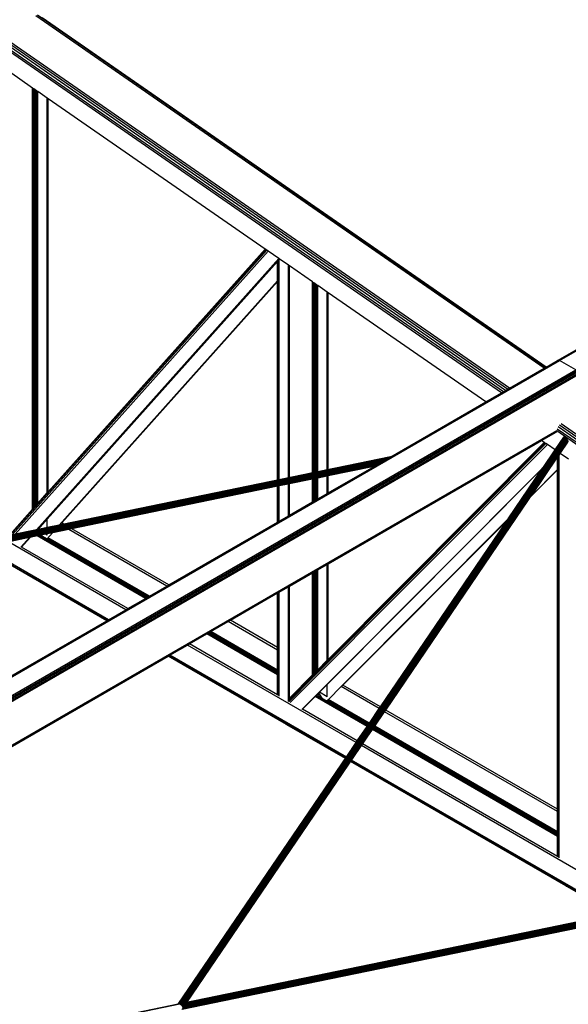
# Model space of a CAD drawing. Header units: millimetres. Extents: x 10 to 1250, y -62 to 528.
# Tile 672 of 909: x 609.19 to 610.27, y 513.15 to 515.1. Entities that reach past the tile are written whole.
import ezdxf

# ---------------------------------------------------------------- set-up
doc = ezdxf.new("R2010")
doc.units = ezdxf.units.MM
doc.header["$LTSCALE"] = 0.05

msp = doc.modelspace()

# ---------------------------------------------------------------- linework, layer by layer
at = {"color": 8}
for p, q in [((610.2482, 514.4233), (612.9575, 515.9876)), ((610.2501, 514.4226), (612.9595, 515.9869)), ((610.2465, 514.423), (612.0663, 515.4737)), ((610.2201, 514.4078), (609.217, 515.1028)), ((610.2227, 514.4093), (609.2201, 515.1039)), ((610.2237, 514.4098), (609.2293, 515.0988)), ((610.1478, 514.366), (609.1452, 515.0606)), ((610.1514, 514.3681), (609.1483, 515.0631)), ((610.136, 514.3592), (609.1401, 515.0492)), ((610.1394, 514.3612), (609.1408, 515.053)), ((610.1436, 514.3636), (609.1426, 515.0571)), ((609.2106, 514.9604), (609.1648, 514.9922)), ((609.2106, 514.1293), (609.2106, 514.9604)), ((609.213, 514.9588), (609.2106, 514.9604)), ((609.213, 514.134), (609.213, 514.9588)), ((609.2157, 514.9569), (609.213, 514.9588)), ((609.2157, 514.135), (609.2157, 514.9569)), ((609.2185, 514.955), (609.2157, 514.9569)), ((609.2185, 514.138), (609.2185, 514.955)), ((609.2194, 514.9544), (609.2185, 514.955)), ((609.2194, 514.1391), (609.2194, 514.9544)), ((609.2208, 514.9534), (609.2194, 514.9544)), ((609.2208, 514.1407), (609.2208, 514.9534)), ((609.2395, 514.9405), (609.2208, 514.9534)), ((609.2395, 514.1615), (609.2395, 514.9405)), ((609.2412, 514.9393), (609.2395, 514.9405)), ((609.2412, 514.1634), (609.2412, 514.9393)), ((609.6696, 514.6425), (609.2412, 514.9393)), ((609.1664, 514.0779), (609.6706, 514.6418)), ((609.1704, 514.0788), (609.6726, 514.6404)), ((609.176, 514.0799), (609.6754, 514.6384)), ((609.2412, 514.1634), (609.6696, 514.6425)), ((609.6706, 514.6418), (609.6696, 514.6425)), ((609.6726, 514.6404), (609.6706, 514.6418)), ((609.6754, 514.6384), (609.6726, 514.6404)), ((609.6965, 514.6238), (609.6754, 514.6384)), ((609.218, 514.0886), (609.6965, 514.6238)), ((609.2197, 514.0896), (609.694, 514.6201)), ((609.2395, 514.1096), (609.694, 514.618)), ((609.694, 514.6201), (609.6948, 514.6209)), ((609.694, 514.618), (609.694, 514.6201)), ((609.694, 514.618), (609.6948, 514.6188)), ((609.694, 514.5797), (609.694, 514.618)), ((609.6948, 514.6209), (609.6964, 514.6228)), ((609.6948, 514.6209), (609.6948, 514.6215)), ((609.6948, 514.6188), (609.6948, 514.6209)), ((609.6948, 514.6188), (609.6964, 514.6206)), ((609.6948, 514.5805), (609.6948, 514.6188)), ((609.6964, 514.6228), (609.6969, 514.6232)), ((609.6964, 514.6206), (609.6964, 514.6228)), ((609.6964, 514.6206), (609.6969, 514.6211)), ((609.6964, 514.5824), (609.6964, 514.6206)), ((609.6969, 514.6236), (609.6965, 514.6238)), ((609.6969, 514.6232), (609.6969, 514.6236)), ((609.7155, 514.6107), (609.6969, 514.6236)), ((609.6969, 514.6211), (609.6969, 514.6232)), ((609.6969, 514.5828), (609.6969, 514.6211)), ((609.7155, 514.1912), (609.7155, 514.6107)), ((609.7172, 514.6095), (609.7155, 514.6107)), ((609.7172, 514.1916), (609.7172, 514.6095)), ((609.763, 514.5777), (609.7172, 514.6095)), ((609.2633, 514.0979), (609.694, 514.5797)), ((609.268, 514.1023), (609.694, 514.5788)), ((609.694, 514.5797), (609.6948, 514.5805)), ((609.694, 514.5788), (609.694, 514.5797)), ((609.694, 514.5788), (609.6948, 514.5796)), ((609.694, 514.1868), (609.694, 514.5788)), ((609.6948, 514.5805), (609.6964, 514.5824)), ((609.6948, 514.5796), (609.6964, 514.5814)), ((609.6948, 514.5796), (609.6948, 514.5805)), ((609.6948, 514.187), (609.6948, 514.5796)), ((609.6964, 514.5824), (609.6969, 514.5828)), ((609.6964, 514.5814), (609.6964, 514.5824)), ((609.6964, 514.5814), (609.6969, 514.5819)), ((609.6964, 514.1873), (609.6964, 514.5814)), ((609.6969, 514.5819), (609.6969, 514.5828)), ((609.6969, 514.1874), (609.6969, 514.5819)), ((609.763, 514.2011), (609.763, 514.5777)), ((609.7644, 514.5768), (609.763, 514.5777)), ((609.7644, 514.2013), (609.7644, 514.5768)), ((609.7654, 514.5761), (609.7644, 514.5768)), ((609.7654, 514.2015), (609.7654, 514.5761)), ((609.7681, 514.5742), (609.7654, 514.5761)), ((609.7681, 514.2021), (609.7681, 514.5742)), ((609.7709, 514.5723), (609.7681, 514.5742)), ((609.7709, 514.2027), (609.7709, 514.5723)), ((609.7732, 514.5707), (609.7709, 514.5723)), ((609.7732, 514.2032), (609.7732, 514.5707)), ((609.7919, 514.5577), (609.7732, 514.5707)), ((609.7919, 514.207), (609.7919, 514.5577)), ((609.7936, 514.5566), (609.7919, 514.5577)), ((609.7936, 514.2074), (609.7936, 514.5566)), ((610.1046, 514.3411), (609.7936, 514.5566)), ((607.5712, 512.8778), (610.2482, 514.4233)), ((607.5731, 512.8771), (610.2501, 514.4226)), ((610.2237, 514.4098), (610.2465, 514.423)), ((610.2482, 514.4233), (610.2465, 514.423)), ((610.2501, 514.4226), (610.2482, 514.4233)), ((610.2823, 514.4041), (610.2501, 514.4226)), ((607.6053, 512.8585), (610.2823, 514.4041)), ((607.6072, 512.8569), (610.2842, 514.4025)), ((607.6089, 512.8547), (610.2859, 514.4003)), ((607.61, 512.8521), (610.287, 514.3977)), ((610.1514, 514.3681), (610.2201, 514.4078)), ((610.2201, 514.4078), (610.2227, 514.4093)), ((610.2227, 514.4093), (610.2237, 514.4098)), ((607.6104, 512.8496), (610.2874, 514.3952)), ((610.1046, 514.3411), (610.136, 514.3592)), ((610.136, 514.3592), (610.1394, 514.3612)), ((610.1394, 514.3612), (610.1436, 514.3636)), ((610.1436, 514.3636), (610.1478, 514.366)), ((610.1478, 514.366), (610.1514, 514.3681)), ((609.9171, 514.2328), (610.1046, 514.3411)), ((607.655, 512.7893), (610.2451, 514.2847)), ((607.6564, 512.7883), (610.2446, 514.2826)), ((610.2148, 514.2647), (610.2435, 514.2813)), ((611.2414, 513.5934), (610.2448, 514.2838)), ((611.2448, 513.5953), (610.2456, 514.2876)), ((611.249, 513.5977), (610.2474, 514.2917)), ((611.2532, 513.6002), (610.25, 514.2952)), ((611.2568, 513.6023), (610.2531, 514.2977)), ((609.4982, 513.1529), (610.2588, 514.2716)), ((609.4985, 513.153), (610.2592, 514.2719)), ((609.4988, 513.153), (610.2596, 514.272)), ((609.4993, 513.1531), (610.26, 514.2721)), ((609.4998, 513.1531), (610.2606, 514.2721)), ((609.5003, 513.153), (610.2611, 514.272)), ((609.5009, 513.1528), (610.2616, 514.2718)), ((609.5014, 513.1526), (610.2622, 514.2716)), ((609.502, 513.1522), (610.2628, 514.2712)), ((609.5031, 513.1526), (610.2634, 514.2708)), ((609.5045, 513.1534), (610.2639, 514.2703)), ((609.5059, 513.154), (610.2645, 514.2698)), ((609.5071, 513.1545), (610.265, 514.2692)), ((609.5083, 513.155), (610.2654, 514.2686)), ((609.5094, 513.1552), (610.2659, 514.2679)), ((609.5104, 513.1554), (610.2662, 514.2672)), ((609.5113, 513.1556), (610.2665, 514.2665)), ((609.5121, 513.1558), (610.2668, 514.2658)), ((609.5129, 513.1559), (610.267, 514.2651)), ((609.5135, 513.1561), (610.2671, 514.2644)), ((609.5141, 513.1562), (610.2671, 514.2638)), ((609.5145, 513.1563), (610.2671, 514.2632)), ((609.5148, 513.1563), (610.267, 514.2627)), ((609.7936, 514.0215), (610.2148, 514.2647)), ((609.7936, 513.8332), (610.2201, 514.2611)), ((610.2201, 514.2611), (610.2148, 514.2647)), ((610.2213, 514.2603), (610.2201, 514.2611)), ((610.2415, 514.2463), (610.2585, 514.2713)), ((610.2513, 514.2394), (610.2665, 514.2618)), ((610.2665, 514.2618), (610.2668, 514.2622)), ((609.7189, 513.7479), (610.2263, 514.2568)), ((609.7936, 513.8313), (610.2213, 514.2603)), ((609.7936, 513.8299), (610.2221, 514.2597)), ((609.7936, 513.8298), (610.2221, 514.2597)), ((609.7936, 513.8284), (610.2229, 514.2591)), ((609.7936, 513.8276), (610.2234, 514.2588)), ((610.2184, 514.2124), (610.2415, 514.2463)), ((610.2221, 514.2597), (610.2213, 514.2603)), ((610.2229, 514.2591), (610.2221, 514.2597)), ((610.2221, 514.2597), (610.2221, 514.2597)), ((610.2234, 514.2588), (610.2229, 514.2591)), ((610.2263, 514.2568), (610.2234, 514.2588)), ((610.2415, 514.2463), (610.2263, 514.2568)), ((609.9132, 514.2306), (608.3968, 513.9177)), ((609.9118, 514.2298), (608.3974, 513.9173)), ((609.9102, 514.2288), (608.3979, 513.9168)), ((609.9145, 514.2313), (608.3985, 513.9185)), ((609.9084, 514.2278), (608.3985, 513.9162)), ((609.9065, 514.2267), (608.399, 513.9156)), ((609.9045, 514.2256), (608.3994, 513.915)), ((609.9155, 514.2319), (608.3999, 513.9192)), ((609.9025, 514.2244), (608.3999, 513.9143)), ((609.9004, 514.2232), (608.4002, 513.9136)), ((609.9163, 514.2324), (608.4012, 513.9197)), ((609.9168, 514.2327), (608.4025, 513.9202)), ((609.9171, 514.2328), (609.7936, 514.2074)), ((609.8984, 514.222), (609.9004, 514.2232)), ((609.9004, 514.2232), (609.9025, 514.2244)), ((609.9025, 514.2244), (609.9045, 514.2256)), ((609.9045, 514.2256), (609.9065, 514.2267)), ((609.9065, 514.2267), (609.9084, 514.2278)), ((609.9084, 514.2278), (609.9102, 514.2288)), ((609.9102, 514.2288), (609.9118, 514.2298)), ((609.9118, 514.2298), (609.9132, 514.2306)), ((609.9132, 514.2306), (609.9145, 514.2313)), ((609.9145, 514.2313), (609.9155, 514.2319)), ((609.9155, 514.2319), (609.9163, 514.2324)), ((609.9163, 514.2324), (609.9168, 514.2327)), ((609.9168, 514.2327), (609.9171, 514.2328)), ((610.1946, 514.1559), (610.2464, 514.2322)), ((610.2464, 514.2322), (610.2472, 514.2333)), ((610.2464, 514.2079), (610.2464, 514.2322)), ((610.2472, 514.2333), (610.2488, 514.2357)), ((610.2472, 514.2087), (610.2472, 514.2333)), ((610.2488, 514.2357), (610.2492, 514.2363)), ((610.2488, 514.2103), (610.2488, 514.2357)), ((610.2492, 514.2363), (610.2513, 514.2394)), ((610.2492, 514.2107), (610.2492, 514.2363)), ((610.2679, 514.2279), (610.2513, 514.2394)), ((609.8844, 514.214), (608.4002, 513.9077)), ((609.8849, 514.2142), (608.4003, 513.9079)), ((609.8984, 514.222), (608.4005, 513.9129)), ((609.8856, 514.2147), (608.4005, 513.9082)), ((609.8963, 514.2208), (608.4008, 513.9122)), ((609.8866, 514.2152), (608.4008, 513.9086)), ((609.8944, 514.2197), (608.401, 513.9115)), ((609.8878, 514.2159), (608.401, 513.9091)), ((609.8925, 514.2186), (608.4011, 513.9109)), ((608.4011, 513.9102), (609.8908, 514.2176)), ((609.8892, 514.2167), (608.4011, 513.9097)), ((609.7709, 514.2027), (609.7681, 514.2021)), ((609.7732, 514.2032), (609.7709, 514.2027)), ((609.7919, 514.207), (609.7732, 514.2032)), ((609.7919, 513.7845), (610.2184, 514.2124)), ((609.7919, 513.7838), (610.2169, 514.2101)), ((609.7936, 514.2074), (609.7919, 514.207)), ((609.8842, 514.2138), (609.7936, 514.1951)), ((609.7936, 514.1615), (609.8842, 514.2138)), ((609.8842, 514.2138), (609.8844, 514.214)), ((609.8844, 514.214), (609.8849, 514.2142)), ((609.8849, 514.2142), (609.8856, 514.2147)), ((609.8856, 514.2147), (609.8866, 514.2152)), ((609.8866, 514.2152), (609.8878, 514.2159)), ((609.8878, 514.2159), (609.8892, 514.2167)), ((609.8892, 514.2167), (609.8908, 514.2176)), ((609.8908, 514.2176), (609.8925, 514.2186)), ((609.8925, 514.2186), (609.8944, 514.2197)), ((609.8944, 514.2197), (609.8963, 514.2208)), ((609.8963, 514.2208), (609.8984, 514.222)), ((610.1489, 514.1101), (610.2169, 514.2101)), ((610.193, 514.1536), (610.2464, 514.2072)), ((610.1946, 514.1559), (610.2464, 514.2079)), ((610.2169, 514.2101), (610.2184, 514.2124)), ((610.2464, 514.2079), (610.2472, 514.2087)), ((610.2464, 514.2072), (610.2472, 514.2079)), ((610.2464, 514.2072), (610.2464, 514.2079)), ((610.2464, 513.5374), (610.2464, 514.2072)), ((610.2472, 514.2087), (610.2488, 514.2103)), ((610.2472, 514.2079), (610.2488, 514.2096)), ((610.2472, 514.2079), (610.2472, 514.2087)), ((610.2472, 513.5369), (610.2472, 514.2079)), ((610.2488, 514.2103), (610.2492, 514.2107)), ((610.2488, 514.2096), (610.2488, 514.2103)), ((610.2488, 514.2096), (610.2492, 514.21)), ((610.2488, 513.536), (610.2488, 514.2096)), ((610.2492, 514.21), (610.2492, 514.2107)), ((610.2492, 513.5357), (610.2492, 514.21)), ((609.694, 514.1868), (609.2723, 514.0998)), ((609.6948, 514.187), (609.694, 514.1868)), ((609.6964, 514.1873), (609.6948, 514.187)), ((609.6969, 514.1874), (609.6964, 514.1873)), ((609.7155, 514.1912), (609.6969, 514.1874)), ((609.7172, 514.1916), (609.7155, 514.1912)), ((609.763, 514.2011), (609.7172, 514.1916)), ((609.763, 514.1888), (609.7172, 514.1794)), ((609.7644, 514.2013), (609.763, 514.2011)), ((609.7644, 514.1891), (609.763, 514.1888)), ((609.763, 514.1439), (609.763, 514.1888)), ((609.7654, 514.2015), (609.7644, 514.2013)), ((609.7654, 514.1893), (609.7644, 514.1891)), ((609.7644, 514.1447), (609.7644, 514.1891)), ((609.7681, 514.2021), (609.7654, 514.2015)), ((609.7681, 514.1899), (609.7654, 514.1893)), ((609.7654, 514.1452), (609.7654, 514.1893)), ((609.7709, 514.1904), (609.7681, 514.1899)), ((609.7681, 514.1468), (609.7681, 514.1899)), ((609.7732, 514.1909), (609.7709, 514.1904)), ((609.7709, 514.1484), (609.7709, 514.1904)), ((609.7919, 514.1948), (609.7732, 514.1909)), ((609.7732, 514.1498), (609.7732, 514.1909)), ((609.7936, 514.1951), (609.7919, 514.1948)), ((609.7919, 514.1605), (609.7919, 514.1948)), ((609.7936, 514.1615), (609.7936, 514.1951)), ((609.694, 514.1746), (609.2879, 514.0908)), ((609.6948, 514.1747), (609.694, 514.1746)), ((609.694, 514.104), (609.694, 514.1746)), ((609.6964, 514.1751), (609.6948, 514.1747)), ((609.6948, 514.1045), (609.6948, 514.1747)), ((609.6969, 514.1752), (609.6964, 514.1751)), ((609.6964, 514.1054), (609.6964, 514.1751)), ((609.7155, 514.179), (609.6969, 514.1752)), ((609.6969, 514.1057), (609.6969, 514.1752)), ((609.7172, 514.1794), (609.7155, 514.179)), ((609.7155, 514.1164), (609.7155, 514.179)), ((609.7172, 514.1174), (609.7172, 514.1794)), ((609.2208, 514.1407), (609.2395, 514.1615)), ((609.2395, 514.1615), (609.2412, 514.1634)), ((609.763, 514.1439), (609.7644, 514.1447)), ((609.7644, 514.1447), (609.7654, 514.1452)), ((609.7654, 514.1452), (609.7681, 514.1468)), ((609.7681, 514.1468), (609.7709, 514.1484)), ((609.7709, 514.1484), (609.7732, 514.1498)), ((609.7732, 514.1498), (609.7919, 514.1605)), ((609.7919, 514.1605), (609.7936, 514.1615)), ((609.9072, 513.7332), (610.193, 514.1536)), ((610.193, 514.1536), (610.1946, 514.1559)), ((609.1648, 514.078), (609.2106, 514.1293)), ((609.2106, 514.1293), (609.213, 514.1319)), ((609.2142, 514.1333), (609.213, 514.134)), ((609.213, 514.1319), (609.213, 514.134)), ((609.213, 514.1319), (609.2142, 514.1333)), ((609.2142, 514.1333), (609.2157, 514.135)), ((609.2157, 514.135), (609.2185, 514.138)), ((609.2185, 514.138), (609.2194, 514.1391)), ((609.2194, 514.1391), (609.2208, 514.1407)), ((609.7172, 514.1174), (609.763, 514.1439)), ((609.2213, 514.0893), (609.2395, 514.1096)), ((609.2395, 514.093), (609.2395, 514.1096)), ((609.6964, 514.1054), (609.6969, 514.1057)), ((609.6969, 514.1057), (609.7155, 514.1164)), ((609.7155, 514.1164), (609.7172, 514.1174)), ((609.8221, 513.7823), (610.1489, 514.1101)), ((609.8226, 513.7821), (610.1474, 514.1079)), ((609.8968, 513.7392), (610.1474, 514.1079)), ((610.1474, 514.1079), (610.1489, 514.1101)), ((609.218, 514.0886), (609.176, 514.0799)), ((609.219, 514.0888), (609.218, 514.0886)), ((609.219, 514.0888), (609.2196, 514.0895)), ((609.2202, 514.089), (609.219, 514.0888)), ((609.2196, 514.0895), (609.2197, 514.0896)), ((609.2198, 514.0894), (609.2196, 514.0895)), ((609.2198, 514.0894), (609.2197, 514.0896)), ((609.2202, 514.089), (609.2198, 514.0894)), ((609.2213, 514.0893), (609.2202, 514.089)), ((609.2395, 514.093), (609.2213, 514.0893)), ((609.2633, 514.0979), (609.2395, 514.093)), ((609.2819, 514.0895), (609.2505, 514.0831)), ((609.2639, 514.0981), (609.2633, 514.0979)), ((609.2663, 514.0986), (609.2639, 514.0981)), ((609.2663, 514.0986), (609.265, 514.0993)), ((609.2657, 514.0997), (609.268, 514.1023)), ((609.2723, 514.0998), (609.2663, 514.0986)), ((609.2723, 514.0998), (609.268, 514.1023)), ((609.2879, 514.0908), (609.2819, 514.0895)), ((609.4754, 513.9778), (609.2819, 514.0895)), ((609.4795, 513.9802), (609.2879, 514.0908)), ((609.4795, 513.9802), (609.694, 514.104)), ((609.694, 514.104), (609.6948, 514.1045)), ((609.6948, 514.1045), (609.6964, 514.1054)), ((609.2046, 514.0736), (609.1679, 514.066)), ((609.1876, 514.0546), (609.2046, 514.0736)), ((609.1886, 514.0548), (609.2056, 514.0738)), ((609.2056, 514.0738), (609.2046, 514.0736)), ((609.2194, 514.0767), (609.2056, 514.0738)), ((609.2221, 514.0772), (609.2194, 514.0767)), ((609.433, 513.9533), (609.2194, 514.0767)), ((609.2254, 514.0779), (609.2221, 514.0772)), ((609.4349, 513.9544), (609.2221, 514.0772)), ((609.2281, 514.0784), (609.2254, 514.0779)), ((609.437, 513.9557), (609.2254, 514.0779)), ((609.2363, 514.0801), (609.2281, 514.0784)), ((609.2304, 514.0754), (609.2281, 514.0784)), ((609.2395, 514.0808), (609.2363, 514.0801)), ((609.2395, 514.0783), (609.2363, 514.0801)), ((609.2388, 514.0705), (609.2499, 514.0829)), ((609.2499, 514.0829), (609.2395, 514.0808)), ((609.2395, 514.0783), (609.2395, 514.0808)), ((609.4392, 513.9569), (609.2403, 514.0718)), ((609.4411, 513.958), (609.2416, 514.0732)), ((609.2505, 514.0831), (609.2499, 514.0829)), ((609.3569, 513.9094), (609.1073, 514.0535)), ((609.3578, 513.9099), (609.1086, 514.0538)), ((609.3603, 513.9113), (609.1122, 514.0545)), ((609.3946, 513.9312), (609.1629, 514.065)), ((609.1886, 514.0548), (609.1882, 514.055)), ((609.3987, 513.9335), (609.1886, 514.0548)), ((609.7681, 514.0068), (609.7709, 514.0084)), ((609.7709, 514.0084), (609.7732, 514.0098)), ((609.7709, 513.8119), (609.7709, 514.0084)), ((609.7732, 514.0098), (609.7919, 514.0205)), ((609.7732, 513.8128), (609.7732, 514.0098)), ((609.7919, 514.0205), (609.7936, 514.0215)), ((609.7919, 513.8315), (609.7919, 514.0205)), ((609.7936, 513.8332), (609.7936, 514.0215)), ((609.7172, 513.9774), (609.763, 514.0039)), ((609.763, 514.0039), (609.7644, 514.0047)), ((609.763, 513.8164), (609.763, 514.0039)), ((609.7644, 514.0047), (609.7654, 514.0052)), ((609.7644, 513.8156), (609.7644, 514.0047)), ((609.7654, 514.0052), (609.7681, 514.0068)), ((609.7654, 513.8151), (609.7654, 514.0052)), ((609.7681, 513.8135), (609.7681, 514.0068)), ((609.4411, 513.958), (609.4754, 513.9778)), ((609.4754, 513.9778), (609.4795, 513.9802)), ((609.6969, 513.9657), (609.7155, 513.9765)), ((609.7155, 513.9765), (609.7172, 513.9774)), ((609.7155, 513.7498), (609.7155, 513.9765)), ((609.7172, 513.7566), (609.7172, 513.9774)), ((609.3987, 513.9335), (609.433, 513.9533)), ((609.433, 513.9533), (609.4349, 513.9544)), ((609.4349, 513.9544), (609.437, 513.9557)), ((609.437, 513.9557), (609.4392, 513.9569)), ((609.4392, 513.9569), (609.4411, 513.958)), ((609.6007, 513.9102), (609.694, 513.9641)), ((609.694, 513.9641), (609.6948, 513.9645)), ((609.694, 513.8563), (609.694, 513.9641)), ((609.6948, 513.9645), (609.6964, 513.9654)), ((609.6948, 513.8559), (609.6948, 513.9645)), ((609.6964, 513.9654), (609.6969, 513.9657)), ((609.6964, 513.8549), (609.6964, 513.9654)), ((609.6969, 513.8547), (609.6969, 513.9657)), ((609.3603, 513.9113), (609.3946, 513.9312)), ((609.3946, 513.9312), (609.3987, 513.9335)), ((609.3578, 513.9099), (609.3603, 513.9113)), ((607.7831, 513.0008), (609.3569, 513.9094)), ((609.3569, 513.9094), (609.3578, 513.9099)), ((609.5623, 513.888), (609.5967, 513.9078)), ((609.5967, 513.9078), (609.6007, 513.9102)), ((609.694, 513.8516), (609.5967, 513.9078)), ((609.694, 513.8563), (609.6007, 513.9102)), ((609.5199, 513.8635), (609.5542, 513.8833)), ((609.5542, 513.8833), (609.5561, 513.8844)), ((609.694, 513.8026), (609.5542, 513.8833)), ((609.5561, 513.8844), (609.5583, 513.8857)), ((609.694, 513.8048), (609.5561, 513.8844)), ((609.5583, 513.8857), (609.5605, 513.8869)), ((609.694, 513.8073), (609.5583, 513.8857)), ((609.5605, 513.8869), (609.5623, 513.888)), ((609.694, 513.8098), (609.5605, 513.8869)), ((609.694, 513.812), (609.5623, 513.888)), ((609.4815, 513.8413), (609.5159, 513.8612)), ((609.5159, 513.8612), (609.5199, 513.8635)), ((609.8489, 513.6689), (609.5159, 513.8612)), ((609.694, 513.763), (609.5199, 513.8635)), ((609.6948, 513.8559), (609.694, 513.8563)), ((609.694, 513.8516), (609.694, 513.8563)), ((609.6964, 513.8549), (609.6948, 513.8559)), ((609.6948, 513.8512), (609.6948, 513.8559)), ((609.6969, 513.8547), (609.6964, 513.8549)), ((609.6964, 513.8502), (609.6964, 513.8549)), ((609.6969, 513.85), (609.6969, 513.8547)), ((607.6569, 512.7879), (609.4782, 513.8394)), ((609.4782, 513.8394), (609.479, 513.8399)), ((609.7113, 513.7048), (609.4782, 513.8394)), ((609.479, 513.8399), (609.4815, 513.8413)), ((609.8282, 513.6383), (609.479, 513.8399)), ((609.8296, 513.6404), (609.4815, 513.8413)), ((609.6948, 513.8512), (609.694, 513.8516)), ((609.694, 513.812), (609.694, 513.8516)), ((609.6964, 513.8502), (609.6948, 513.8512)), ((609.6948, 513.8115), (609.6948, 513.8512)), ((609.6969, 513.85), (609.6964, 513.8502)), ((609.6964, 513.8106), (609.6964, 513.8502)), ((609.6969, 513.8103), (609.6969, 513.85)), ((609.7644, 513.8156), (609.763, 513.8164)), ((609.763, 513.8118), (609.763, 513.8164)), ((609.7654, 513.8151), (609.7644, 513.8156)), ((609.7644, 513.811), (609.7644, 513.8156)), ((609.7654, 513.8104), (609.7654, 513.8151)), ((609.7732, 513.8128), (609.7919, 513.8315)), ((609.7732, 513.8109), (609.7919, 513.8296)), ((609.7732, 513.8095), (609.7919, 513.8282)), ((609.7732, 513.8094), (609.7919, 513.8281)), ((609.7732, 513.808), (609.7919, 513.8267)), ((609.7732, 513.8072), (609.7919, 513.8259)), ((609.7919, 513.8315), (609.7936, 513.8332)), ((609.7919, 513.8296), (609.7936, 513.8313)), ((609.7919, 513.8282), (609.7936, 513.8299)), ((609.7919, 513.8281), (609.7936, 513.8298)), ((609.7919, 513.8282), (609.7919, 513.8296)), ((609.7919, 513.8267), (609.7936, 513.8284)), ((609.7919, 513.8281), (609.7919, 513.8282)), ((609.7919, 513.8267), (609.7919, 513.8281)), ((609.7919, 513.8259), (609.7936, 513.8276)), ((609.7919, 513.8259), (609.7919, 513.8267)), ((609.7936, 513.8299), (609.7936, 513.8313)), ((609.7936, 513.8298), (609.7936, 513.8299)), ((609.7936, 513.8284), (609.7936, 513.8298)), ((609.7936, 513.8276), (609.7936, 513.8284)), ((609.6948, 513.8115), (609.694, 513.812)), ((609.694, 513.8098), (609.694, 513.812)), ((609.6948, 513.8094), (609.694, 513.8098)), ((609.694, 513.8073), (609.694, 513.8098)), ((609.6948, 513.8069), (609.694, 513.8073)), ((609.694, 513.8048), (609.694, 513.8073)), ((609.6948, 513.8043), (609.694, 513.8048)), ((609.694, 513.8026), (609.694, 513.8048)), ((609.694, 513.763), (609.694, 513.8026)), ((609.6948, 513.8022), (609.694, 513.8026)), ((609.6964, 513.8106), (609.6948, 513.8115)), ((609.6948, 513.8094), (609.6948, 513.8115)), ((609.6964, 513.8084), (609.6948, 513.8094)), ((609.6948, 513.8069), (609.6948, 513.8094)), ((609.6964, 513.8059), (609.6948, 513.8069)), ((609.6948, 513.8043), (609.6948, 513.8069)), ((609.6948, 513.8022), (609.6948, 513.8043)), ((609.6964, 513.8034), (609.6948, 513.8043)), ((609.6948, 513.7625), (609.6948, 513.8022)), ((609.6964, 513.8012), (609.6948, 513.8022)), ((609.6969, 513.8103), (609.6964, 513.8106)), ((609.6964, 513.8084), (609.6964, 513.8106)), ((609.6969, 513.8082), (609.6964, 513.8084)), ((609.6964, 513.8059), (609.6964, 513.8084)), ((609.6969, 513.8057), (609.6964, 513.8059)), ((609.6964, 513.8034), (609.6964, 513.8059)), ((609.6964, 513.8012), (609.6964, 513.8034)), ((609.6969, 513.8031), (609.6964, 513.8034)), ((609.6964, 513.7616), (609.6964, 513.8012)), ((609.6969, 513.801), (609.6964, 513.8012)), ((609.6969, 513.8082), (609.6969, 513.8103)), ((609.6969, 513.8057), (609.6969, 513.8082)), ((609.6969, 513.8031), (609.6969, 513.8057)), ((609.6969, 513.801), (609.6969, 513.8031)), ((609.6969, 513.7613), (609.6969, 513.801)), ((609.7172, 513.7566), (609.763, 513.8026)), ((609.7172, 513.7547), (609.763, 513.8007)), ((609.7172, 513.7533), (609.763, 513.7993)), ((609.7172, 513.7532), (609.763, 513.7992)), ((609.7172, 513.7518), (609.763, 513.7978)), ((609.7172, 513.751), (609.763, 513.797)), ((609.7644, 513.811), (609.763, 513.8118)), ((609.763, 513.8026), (609.763, 513.8118)), ((609.763, 513.8026), (609.7644, 513.804)), ((609.763, 513.8007), (609.7644, 513.8021)), ((609.763, 513.7993), (609.7644, 513.8007)), ((609.763, 513.7993), (609.763, 513.8007)), ((609.763, 513.7992), (609.7644, 513.8006)), ((609.763, 513.7992), (609.763, 513.7993)), ((609.763, 513.7978), (609.7644, 513.7992)), ((609.763, 513.7978), (609.763, 513.7992)), ((609.763, 513.797), (609.7644, 513.7984)), ((609.763, 513.797), (609.763, 513.7978)), ((609.7654, 513.8104), (609.7644, 513.811)), ((609.7644, 513.804), (609.7644, 513.811)), ((609.7644, 513.804), (609.7654, 513.8049)), ((609.7644, 513.8021), (609.7654, 513.803)), ((609.7644, 513.8007), (609.7644, 513.8021)), ((609.7644, 513.8007), (609.7654, 513.8016)), ((609.7644, 513.8006), (609.7654, 513.8015)), ((609.7644, 513.8006), (609.7644, 513.8007)), ((609.7644, 513.7992), (609.7644, 513.8006)), ((609.7644, 513.7992), (609.7654, 513.8001)), ((609.7644, 513.7984), (609.7654, 513.7993)), ((609.7644, 513.7984), (609.7644, 513.7992)), ((609.7654, 513.8049), (609.7654, 513.8104)), ((609.7654, 513.8049), (609.7681, 513.8077)), ((609.7654, 513.803), (609.7681, 513.8058)), ((609.7654, 513.8016), (609.7681, 513.8044)), ((609.7654, 513.8015), (609.7681, 513.8043)), ((609.7654, 513.8016), (609.7654, 513.803)), ((609.7654, 513.8001), (609.7681, 513.8029)), ((609.7654, 513.7993), (609.7681, 513.8021)), ((609.7654, 513.8015), (609.7654, 513.8016)), ((609.7654, 513.8001), (609.7654, 513.8015)), ((609.7654, 513.7993), (609.7654, 513.8001)), ((609.7709, 513.8119), (609.7681, 513.8135)), ((609.7681, 513.8088), (609.7681, 513.8135)), ((609.7688, 513.8084), (609.7681, 513.8088)), ((609.7681, 513.8077), (609.7681, 513.8088)), ((609.7681, 513.8077), (609.7688, 513.8084)), ((609.7681, 513.8058), (609.7701, 513.8077)), ((609.7681, 513.8044), (609.7709, 513.8071)), ((609.7681, 513.8043), (609.7709, 513.807)), ((609.7681, 513.8044), (609.7681, 513.8058)), ((609.7681, 513.8029), (609.7709, 513.8057)), ((609.7681, 513.8021), (609.7709, 513.8048)), ((609.7681, 513.8043), (609.7681, 513.8044)), ((609.7681, 513.8029), (609.7681, 513.8043)), ((609.7681, 513.8021), (609.7681, 513.8029)), ((609.7688, 513.8084), (609.7709, 513.8105)), ((609.7701, 513.8077), (609.7709, 513.8085)), ((609.7709, 513.8073), (609.7701, 513.8077)), ((609.7709, 513.8105), (609.7732, 513.8128)), ((609.7709, 513.8105), (609.7709, 513.8119)), ((609.7709, 513.8085), (609.7732, 513.8109)), ((609.7709, 513.8071), (609.7732, 513.8095)), ((609.7709, 513.807), (609.7732, 513.8094)), ((609.7709, 513.8073), (609.7709, 513.8085)), ((609.7709, 513.8057), (609.7732, 513.808)), ((609.7709, 513.8071), (609.7709, 513.8073)), ((609.7709, 513.8048), (609.7732, 513.8072)), ((609.7709, 513.807), (609.7709, 513.8071)), ((609.7709, 513.8057), (609.7709, 513.807)), ((609.7709, 513.8048), (609.7709, 513.8057)), ((609.7732, 513.8095), (609.7732, 513.8109)), ((609.7732, 513.8094), (609.7732, 513.8095)), ((609.7732, 513.808), (609.7732, 513.8094)), ((609.7732, 513.8072), (609.7732, 513.808)), ((609.776, 513.7685), (609.7919, 513.7845)), ((609.7764, 513.7683), (609.7919, 513.7838)), ((609.7919, 513.7838), (609.7919, 513.7845)), ((609.7919, 513.7594), (609.7919, 513.7838)), ((609.7941, 513.7542), (609.8192, 513.7794)), ((609.8192, 513.7794), (609.8221, 513.7823)), ((609.8945, 513.7359), (609.8192, 513.7794)), ((609.8201, 513.7796), (609.8226, 513.7821)), ((609.8226, 513.7821), (609.8221, 513.7823)), ((609.8968, 513.7392), (609.8226, 513.7821)), ((609.6948, 513.7625), (609.694, 513.763)), ((609.6948, 513.7624), (609.6948, 513.7625)), ((609.6964, 513.7616), (609.6948, 513.7625)), ((609.6969, 513.7613), (609.6964, 513.7616)), ((609.6969, 513.7606), (609.6969, 513.7613)), ((609.7172, 513.7547), (609.7172, 513.7566)), ((609.7425, 513.735), (609.7676, 513.7602)), ((609.743, 513.7347), (609.7681, 513.7599)), ((609.7676, 513.7602), (609.769, 513.7615)), ((609.7681, 513.7599), (609.7676, 513.7602)), ((609.7681, 513.7599), (609.7694, 513.7612)), ((609.8706, 513.7007), (609.7681, 513.7599)), ((609.769, 513.7615), (609.7706, 513.7631)), ((609.7694, 513.7612), (609.769, 513.7615)), ((609.7694, 513.7612), (609.771, 513.7628)), ((609.8716, 513.7022), (609.7694, 513.7612)), ((609.7706, 513.7631), (609.7721, 513.7647)), ((609.771, 513.7628), (609.7706, 513.7631)), ((609.771, 513.7628), (609.7726, 513.7644)), ((609.8729, 513.7041), (609.771, 513.7628)), ((609.7721, 513.7647), (609.7735, 513.7661)), ((609.7726, 513.7644), (609.7721, 513.7647)), ((609.7726, 513.7644), (609.774, 513.7658)), ((609.7795, 513.7605), (609.7726, 513.7644)), ((609.7735, 513.7661), (609.7747, 513.7673)), ((609.774, 513.7658), (609.7735, 513.7661)), ((609.774, 513.7658), (609.775, 513.7669)), ((609.777, 513.7641), (609.774, 513.7658)), ((609.7747, 513.7673), (609.776, 513.7685)), ((609.775, 513.7669), (609.7747, 513.7673)), ((609.775, 513.7669), (609.7764, 513.7683)), ((609.777, 513.7641), (609.775, 513.7669)), ((609.7764, 513.7683), (609.776, 513.7685)), ((609.7919, 513.7594), (609.7764, 513.7683)), ((609.7795, 513.7605), (609.777, 513.7641)), ((609.7821, 513.7568), (609.7795, 513.7605)), ((609.7163, 513.7501), (609.7162, 513.7502)), ((609.7162, 513.75), (609.7163, 513.7501)), ((609.7163, 513.7501), (609.7172, 513.751)), ((609.7172, 513.7533), (609.7172, 513.7547)), ((609.7172, 513.7532), (609.7172, 513.7533)), ((609.7172, 513.7518), (609.7172, 513.7532)), ((609.7172, 513.751), (609.7172, 513.7518)), ((609.7914, 513.7515), (609.7927, 513.7528)), ((609.7927, 513.7528), (609.7941, 513.7542)), ((609.8741, 513.7059), (609.7927, 513.7528)), ((609.8751, 513.7074), (609.7941, 513.7542)), ((609.8945, 513.7359), (609.8968, 513.7392)), ((609.742, 513.7345), (609.7425, 513.735)), ((609.743, 513.7347), (609.7425, 513.735)), ((609.8512, 513.6722), (609.743, 513.7347)), ((609.8751, 513.7074), (609.8945, 513.7359)), ((609.8855, 513.7014), (609.9049, 513.7299)), ((609.9049, 513.7299), (609.9072, 513.7332)), ((610.2464, 513.5327), (609.9049, 513.7299)), ((610.2464, 513.5374), (609.9072, 513.7332)), ((609.7118, 513.7041), (609.7113, 513.7048)), ((609.712, 513.7044), (609.7113, 513.7048)), ((609.7118, 513.7041), (609.712, 513.7044)), ((609.7121, 513.7043), (609.7118, 513.7041)), ((609.7121, 513.7043), (609.712, 513.7044)), ((609.8277, 513.6376), (609.7121, 513.7043)), ((609.8512, 513.6722), (609.8706, 513.7007)), ((609.8706, 513.7007), (609.8716, 513.7022)), ((609.8716, 513.7022), (609.8729, 513.7041)), ((609.8729, 513.7041), (609.8741, 513.7059)), ((609.8741, 513.7059), (609.8751, 513.7074)), ((609.882, 513.6962), (609.8832, 513.6981)), ((609.8832, 513.6981), (609.8845, 513.6999)), ((610.2464, 513.4884), (609.8832, 513.6981)), ((609.8845, 513.6999), (609.8855, 513.7014)), ((610.2464, 513.4909), (609.8845, 513.6999)), ((610.2464, 513.493), (609.8855, 513.7014)), ((609.8616, 513.6662), (609.881, 513.6947)), ((609.881, 513.6947), (609.882, 513.6962)), ((610.2464, 513.4837), (609.881, 513.6947)), ((610.2464, 513.4858), (609.882, 513.6962)), ((609.8296, 513.6404), (609.8489, 513.6689)), ((609.84, 513.6344), (609.8593, 513.6629)), ((609.8489, 513.6689), (609.8512, 513.6722)), ((609.8593, 513.6629), (609.8616, 513.6662)), ((610.4152, 513.3419), (609.8593, 513.6629)), ((610.2464, 513.444), (609.8616, 513.6662)), ((609.8282, 513.6383), (609.8296, 513.6404)), ((609.4981, 513.1529), (609.8277, 513.6376)), ((609.515, 513.1564), (609.8381, 513.6316)), ((609.515, 513.1564), (609.8381, 513.6316)), ((609.8277, 513.6376), (609.8282, 513.6383)), ((609.8381, 513.6316), (609.8386, 513.6323)), ((610.2625, 513.3866), (609.8381, 513.6316)), ((609.8386, 513.6323), (609.84, 513.6344)), ((610.3609, 513.3308), (609.8386, 513.6323)), ((610.3646, 513.3315), (609.84, 513.6344)), ((610.2472, 513.5369), (610.2464, 513.5374)), ((610.2464, 513.5327), (610.2464, 513.5374)), ((610.2472, 513.5323), (610.2464, 513.5327)), ((610.2464, 513.493), (610.2464, 513.5327)), ((610.2488, 513.536), (610.2472, 513.5369)), ((610.2472, 513.5323), (610.2472, 513.5369)), ((610.2488, 513.5313), (610.2472, 513.5323)), ((610.2472, 513.4926), (610.2472, 513.5323)), ((610.2492, 513.5357), (610.2488, 513.536)), ((610.2488, 513.5313), (610.2488, 513.536)), ((610.2492, 513.5311), (610.2488, 513.5313)), ((610.2488, 513.4916), (610.2488, 513.5313)), ((610.2492, 513.5311), (610.2492, 513.5357)), ((610.2492, 513.4914), (610.2492, 513.5311)), ((610.2472, 513.4926), (610.2464, 513.493)), ((610.2464, 513.4909), (610.2464, 513.493)), ((610.2472, 513.4905), (610.2464, 513.4909)), ((610.2464, 513.4884), (610.2464, 513.4909)), ((610.2472, 513.4879), (610.2464, 513.4884)), ((610.2464, 513.4858), (610.2464, 513.4884)), ((610.2472, 513.4854), (610.2464, 513.4858)), ((610.2464, 513.4837), (610.2464, 513.4858)), ((610.2488, 513.4916), (610.2472, 513.4926)), ((610.2472, 513.4905), (610.2472, 513.4926)), ((610.2488, 513.4895), (610.2472, 513.4905)), ((610.2472, 513.4879), (610.2472, 513.4905)), ((610.2488, 513.487), (610.2472, 513.4879)), ((610.2472, 513.4854), (610.2472, 513.4879)), ((610.2472, 513.4833), (610.2472, 513.4854)), ((610.2488, 513.4845), (610.2472, 513.4854)), ((610.2492, 513.4914), (610.2488, 513.4916)), ((610.2488, 513.4895), (610.2488, 513.4916)), ((610.2492, 513.4893), (610.2488, 513.4895)), ((610.2488, 513.487), (610.2488, 513.4895)), ((610.2492, 513.4867), (610.2488, 513.487)), ((610.2488, 513.4845), (610.2488, 513.487)), ((610.2488, 513.4823), (610.2488, 513.4845)), ((610.2492, 513.4842), (610.2488, 513.4845)), ((610.2492, 513.4893), (610.2492, 513.4914)), ((610.2492, 513.4867), (610.2492, 513.4893)), ((610.2492, 513.4842), (610.2492, 513.4867)), ((610.2492, 513.4821), (610.2492, 513.4842)), ((611.019, 513.465), (609.502, 513.1522)), ((611.0203, 513.4657), (609.5038, 513.153)), ((611.0213, 513.4663), (609.5051, 513.1537)), ((611.0221, 513.4668), (609.5064, 513.1543)), ((611.0226, 513.4671), (609.5077, 513.1547)), ((610.2464, 513.444), (610.2464, 513.4837)), ((610.2472, 513.4833), (610.2464, 513.4837)), ((610.2472, 513.4436), (610.2472, 513.4833)), ((610.2488, 513.4823), (610.2472, 513.4833)), ((610.2488, 513.4427), (610.2488, 513.4823)), ((610.2492, 513.4821), (610.2488, 513.4823)), ((610.2492, 513.4424), (610.2492, 513.4821)), ((611.0176, 513.4642), (609.5026, 513.1518)), ((611.016, 513.4632), (609.5031, 513.1513)), ((611.0142, 513.4622), (609.5037, 513.1508)), ((611.0123, 513.4611), (609.5042, 513.1502)), ((611.0103, 513.46), (609.5047, 513.1495)), ((611.0083, 513.4588), (609.5051, 513.1489)), ((611.0062, 513.4576), (609.5054, 513.1482)), ((610.9902, 513.4484), (609.5054, 513.1422)), ((610.9907, 513.4486), (609.5055, 513.1424)), ((611.0042, 513.4564), (609.5057, 513.1475)), ((610.9914, 513.4491), (609.5057, 513.1428)), ((611.0021, 513.4552), (609.506, 513.1468)), ((610.9924, 513.4496), (609.506, 513.1432)), ((611.0002, 513.4541), (609.5062, 513.1461)), ((610.9936, 513.4503), (609.5062, 513.1436)), ((610.9983, 513.453), (609.5063, 513.1454)), ((609.5063, 513.1448), (610.9966, 513.452)), ((610.995, 513.4511), (609.5063, 513.1442)), ((610.2472, 513.4436), (610.2464, 513.444)), ((610.2472, 513.4435), (610.2472, 513.4436)), ((610.2488, 513.4427), (610.2472, 513.4436)), ((610.2492, 513.4424), (610.2488, 513.4427)), ((610.2492, 513.4417), (610.2492, 513.4424)), ((610.2637, 513.3848), (610.2625, 513.3866)), ((610.2644, 513.3854), (610.2625, 513.3866)), ((610.2637, 513.3848), (610.2644, 513.3854)), ((610.2646, 513.3853), (610.2637, 513.3848)), ((610.2646, 513.3853), (610.2644, 513.3854)), ((610.3596, 513.3305), (610.2646, 513.3853)), ((610.3596, 513.3305), (609.515, 513.1564)), ((610.3752, 513.3215), (609.5053, 513.1421)), ((609.5083, 513.1549), (609.5083, 513.155)), ((609.5088, 513.1551), (609.5094, 513.1552)), ((609.5094, 513.1552), (609.5098, 513.1553)), ((609.5104, 513.1554), (609.5098, 513.1553)), ((609.5113, 513.1556), (609.5104, 513.1554)), ((609.5121, 513.1558), (609.5113, 513.1556)), ((609.5129, 513.1559), (609.5121, 513.1558)), ((609.5135, 513.1561), (609.5129, 513.1559)), ((609.5141, 513.1562), (609.5135, 513.1561)), ((609.5145, 513.1563), (609.5141, 513.1562)), ((609.5148, 513.1563), (609.5145, 513.1563)), ((609.515, 513.1564), (609.5148, 513.1563)), ((609.515, 513.1564), (609.515, 513.1564)), ((609.4981, 513.1529), (607.6732, 512.7766)), ((609.4998, 513.1531), (607.6733, 512.7765)), ((609.5003, 513.153), (607.6735, 512.7764)), ((609.5009, 513.1528), (607.6739, 512.7762)), ((609.4982, 513.1529), (609.4981, 513.1529)), ((609.4985, 513.153), (609.4982, 513.1529)), ((609.4988, 513.153), (609.4985, 513.153)), ((609.4988, 513.153), (609.4993, 513.1531))]:
    msp.add_line(p, q, dxfattribs=at)

doc.saveas('drawing.dxf')
